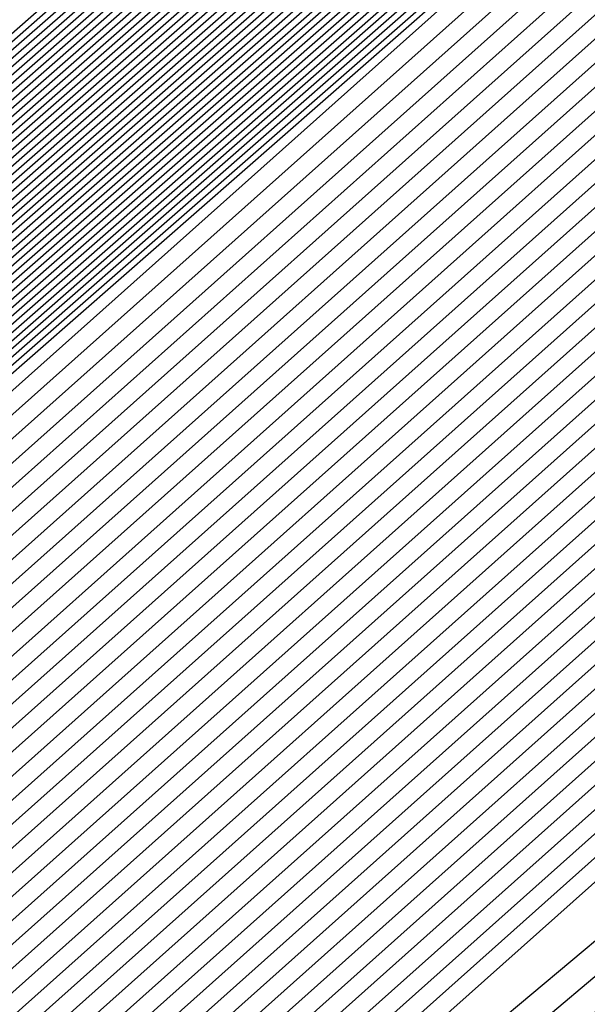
# Model space of a CAD drawing. Extents: x 3249832 to 3255657, y 13789405 to 13793316.
# Tile 882 of 1056: x 3253210.6599 to 3253210.727, y 13791259.3617 to 13791259.4782. Entities that reach past the tile are written whole.
import ezdxf

# ---------------------------------------------------------------- set-up
doc = ezdxf.new("R2010")
doc.units = 0
doc.header["$LTSCALE"] = 100
doc.header["$MEASUREMENT"] = 0
for name, color, linetype in [('GRATIO_03231_CON', 1, 'CONTINUOUS'), ('GRATIO_0323_ICON', 1, 'CONTINUOUS'), ('TARGETS_EAST', 7, 'CONTINUOUS')]:
    doc.layers.add(name, color=color, linetype=linetype)

# ---------------------------------------------------------------- blocks, each defined once
blk = doc.blocks.new('Gratio_032316_contours')
at = {"layer": 'GRATIO_03231_CON', "color": 5, "linetype": 'Continuous', "flags": 128}
for points in [[(3253199.38073, 13791249.48048), (3253205.88941, 13791255.29397), (3253220.32345, 13791267.95202), (3253234.77815, 13791280.58677), (3253243.10385, 13791287.85828), (3253246.17105, 13791290.53834), (3253246.60529, 13791290.92666), (3253246.84001, 13791291.15513), (3253248.54023, 13791292.68439), (3253253.17886, 13791296.80728), (3253261.49527, 13791304.16587), (3253271.29462, 13791312.79914), (3253279.64854, 13791320.09529), (3253284.52574, 13791324.24568), (3253287.48322, 13791326.65429), (3253290.97507, 13791329.52822), (3253296.71525, 13791334.41022)], [(3253199.51424, 13791249.59688), (3253206.00457, 13791255.39398), (3253220.39793, 13791268.01634), (3253234.81188, 13791280.61546), (3253243.11414, 13791287.86646), (3253246.17278, 13791290.53887), (3253246.606, 13791290.92586), (3253246.83331, 13791291.14702), (3253248.47943, 13791292.6276), (3253252.97044, 13791296.61927), (3253261.02215, 13791303.74366), (3253270.50962, 13791312.10216), (3253278.59767, 13791319.16609), (3253283.33095, 13791323.1942), (3253286.27349, 13791325.59476), (3253289.86914, 13791328.56348), (3253295.81132, 13791333.62334)], [(3253199.78125, 13791249.82967), (3253206.23489, 13791255.594), (3253220.54687, 13791268.14499), (3253234.87935, 13791280.67286), (3253243.13472, 13791287.8828), (3253246.17625, 13791290.53992), (3253246.60743, 13791290.92427), (3253246.8199, 13791291.13081), (3253248.35784, 13791292.51402), (3253252.55358, 13791296.24325), (3253260.07593, 13791302.89924), (3253268.93963, 13791310.70819), (3253276.49591, 13791317.3077), (3253280.94137, 13791321.09123), (3253283.85403, 13791323.47572), (3253287.65728, 13791326.63402), (3253294.00347, 13791332.04958)], [(3253199.91476, 13791249.94607), (3253206.35005, 13791255.69401), (3253220.62135, 13791268.20931), (3253234.91309, 13791280.70156), (3253243.14501, 13791287.89098), (3253246.17798, 13791290.54045), (3253246.60814, 13791290.92348), (3253246.81319, 13791291.12271), (3253248.29704, 13791292.45723), (3253252.34515, 13791296.05524), (3253259.60281, 13791302.47703), (3253268.15463, 13791310.01121), (3253275.44504, 13791316.37851), (3253279.74658, 13791320.03974), (3253282.6443, 13791322.4162), (3253286.55135, 13791325.66929), (3253293.09954, 13791331.2627), (3253300.79521, 13791337.86923)], [(3253200.04827, 13791250.06247), (3253206.46521, 13791255.79401), (3253220.69582, 13791268.27363), (3253234.94682, 13791280.73025), (3253243.15531, 13791287.89915), (3253246.17972, 13791290.54097), (3253246.60886, 13791290.92268), (3253246.80649, 13791291.1146), (3253248.23624, 13791292.40044), (3253252.13672, 13791295.86723), (3253259.1297, 13791302.05482), (3253267.36963, 13791309.31423), (3253274.39416, 13791315.44932), (3253278.55179, 13791318.98826), (3253281.43456, 13791321.35667), (3253285.44542, 13791324.70455), (3253292.19561, 13791330.47582), (3253300.12972, 13791337.29016)], [(3253200.18178, 13791250.17887), (3253206.58037, 13791255.89402), (3253220.77029, 13791268.33795), (3253234.98056, 13791280.75895), (3253243.1656, 13791287.90733), (3253246.18145, 13791290.5415), (3253246.60957, 13791290.92188), (3253246.79978, 13791291.1065), (3253248.17544, 13791292.34365), (3253251.92829, 13791295.67922), (3253258.65658, 13791301.63261), (3253266.58464, 13791308.61725), (3253273.34328, 13791314.52012), (3253277.357, 13791317.93677), (3253280.22483, 13791320.29715), (3253284.33949, 13791323.73982), (3253291.29169, 13791329.68894), (3253299.46423, 13791336.71108)], [(3253200.44879, 13791250.41166), (3253206.81069, 13791256.09404), (3253220.91924, 13791268.4666), (3253235.04803, 13791280.81634), (3253243.18618, 13791287.92368), (3253246.18492, 13791290.54255), (3253246.611, 13791290.92029), (3253246.78637, 13791291.09029), (3253248.05384, 13791292.23007), (3253251.51143, 13791295.3032), (3253257.71035, 13791300.78818), (3253265.01464, 13791307.22329), (3253271.24153, 13791312.66173), (3253274.96742, 13791315.8338), (3253277.80537, 13791318.17811), (3253282.12763, 13791321.81036), (3253289.48383, 13791328.11518), (3253298.13324, 13791335.55292)], [(3253200.5823, 13791250.52806), (3253206.92586, 13791256.19405), (3253220.99372, 13791268.53092), (3253235.08176, 13791280.84504), (3253243.19647, 13791287.93185), (3253246.18666, 13791290.54307), (3253246.61171, 13791290.9195), (3253246.77966, 13791291.08219), (3253247.99304, 13791292.17328), (3253251.303, 13791295.11519), (3253257.23724, 13791300.36597), (3253264.22964, 13791306.52631), (3253270.19065, 13791311.73254), (3253273.77263, 13791314.78231), (3253276.59564, 13791317.11859), (3253281.0217, 13791320.84562), (3253288.57991, 13791327.3283), (3253297.46775, 13791334.97385)], [(3253200.71581, 13791250.64445), (3253207.04102, 13791256.29406), (3253221.06819, 13791268.59524), (3253235.1155, 13791280.87374), (3253243.20676, 13791287.94002), (3253246.18839, 13791290.5436), (3253246.61242, 13791290.9187), (3253246.77296, 13791291.07408), (3253247.93224, 13791292.11649), (3253251.09457, 13791294.92718), (3253256.76412, 13791299.94376), (3253263.44465, 13791305.82933), (3253269.13978, 13791310.80334), (3253272.57784, 13791313.73083), (3253275.38591, 13791316.05906), (3253279.91577, 13791319.88089), (3253287.67598, 13791326.54142), (3253296.80226, 13791334.39477)], [(3253200.84932, 13791250.76085), (3253207.15618, 13791256.39406), (3253221.14266, 13791268.65956), (3253235.14923, 13791280.90243), (3253243.21706, 13791287.9482), (3253246.19012, 13791290.54412), (3253246.61314, 13791290.9179), (3253246.76625, 13791291.06598), (3253247.87144, 13791292.0597), (3253250.88614, 13791294.73917), (3253256.29101, 13791299.52155), (3253262.65965, 13791305.13235), (3253268.0889, 13791309.87415), (3253271.38305, 13791312.67934), (3253274.17618, 13791314.99954), (3253278.80984, 13791318.91616), (3253286.77206, 13791325.75454), (3253296.13677, 13791333.81569)], [(3253201.11633, 13791250.99365), (3253207.3865, 13791256.59408), (3253221.29161, 13791268.78821), (3253235.2167, 13791280.95983), (3253243.23764, 13791287.96455), (3253246.19359, 13791290.54517), (3253246.61456, 13791290.91631), (3253246.75284, 13791291.04977), (3253247.74984, 13791291.94612), (3253250.46928, 13791294.36315), (3253255.34478, 13791298.67713), (3253261.08965, 13791303.73839), (3253265.98715, 13791308.01576), (3253268.99347, 13791310.57637), (3253271.75672, 13791312.8805), (3253276.59798, 13791316.9867), (3253284.9642, 13791324.18078), (3253294.80578, 13791332.65754)], [(3253201.24984, 13791251.11004), (3253207.50166, 13791256.69409), (3253221.36608, 13791268.85253), (3253235.25044, 13791280.98852), (3253243.24793, 13791287.97272), (3253246.19533, 13791290.5457), (3253246.61528, 13791290.91552), (3253246.74613, 13791291.04167), (3253247.68904, 13791291.88933), (3253250.26085, 13791294.17514), (3253254.87166, 13791298.25492), (3253260.30466, 13791303.04141), (3253264.93627, 13791307.08657), (3253267.79868, 13791309.52489), (3253270.54699, 13791311.82097), (3253275.49205, 13791316.02196), (3253284.06028, 13791323.3939), (3253294.14029, 13791332.07846)], [(3253201.38335, 13791251.22644), (3253207.61682, 13791256.7941), (3253221.44056, 13791268.91685), (3253235.28417, 13791281.01722), (3253243.25822, 13791287.9809), (3253246.19706, 13791290.54622), (3253246.61599, 13791290.91472), (3253246.73943, 13791291.03356), (3253247.62824, 13791291.83254), (3253250.05242, 13791293.98713), (3253254.39855, 13791297.83271), (3253259.51966, 13791302.34443), (3253263.88539, 13791306.15737), (3253266.60389, 13791308.4734), (3253269.33726, 13791310.76145), (3253274.38613, 13791315.05723), (3253283.15635, 13791322.60702), (3253293.4748, 13791331.49938)], [(3253201.51686, 13791251.34284), (3253207.73198, 13791256.8941), (3253221.51503, 13791268.98117), (3253235.31791, 13791281.04592), (3253243.26852, 13791287.98907), (3253246.1988, 13791290.54675), (3253246.6167, 13791290.91393), (3253246.73272, 13791291.02546), (3253247.56744, 13791291.77576), (3253249.84399, 13791293.79912), (3253253.92543, 13791297.41049), (3253258.73466, 13791301.64744), (3253262.83452, 13791305.22818), (3253265.4091, 13791307.42192), (3253268.12753, 13791309.70193), (3253273.2802, 13791314.0925), (3253282.25242, 13791321.82014), (3253292.80931, 13791330.9203), (3253301.81088, 13791338.63068)], [(3253201.78387, 13791251.57563), (3253207.9623, 13791257.09412), (3253221.66398, 13791269.10982), (3253235.38538, 13791281.10331), (3253243.2891, 13791288.00542), (3253246.20227, 13791290.5478), (3253246.61813, 13791290.91233), (3253246.71931, 13791291.00925), (3253247.44584, 13791291.66218), (3253249.42713, 13791293.4231), (3253252.9792, 13791296.56607), (3253257.16467, 13791300.25348), (3253260.73276, 13791303.36979), (3253263.01952, 13791305.31895), (3253265.70807, 13791307.58288), (3253271.06834, 13791312.16303), (3253280.44457, 13791320.24638), (3253291.47832, 13791329.76215), (3253300.88547, 13791337.82513)], [(3253201.91738, 13791251.69203), (3253208.07746, 13791257.19413), (3253221.73845, 13791269.17414), (3253235.41911, 13791281.13201), (3253243.29939, 13791288.01359), (3253246.204, 13791290.54832), (3253246.61884, 13791290.91154), (3253246.71261, 13791291.00114), (3253247.38504, 13791291.60539), (3253249.2187, 13791293.23509), (3253252.50609, 13791296.14386), (3253256.37967, 13791299.5565), (3253259.68189, 13791302.44059), (3253261.82473, 13791304.26746), (3253264.49834, 13791306.52336), (3253269.96241, 13791311.1983), (3253279.54064, 13791319.4595), (3253290.81283, 13791329.18307), (3253300.42277, 13791337.42236)], [(3253202.05089, 13791251.80842), (3253208.19262, 13791257.29414), (3253221.81293, 13791269.23846), (3253235.45285, 13791281.16071), (3253243.30968, 13791288.02177), (3253246.20573, 13791290.54885), (3253246.61956, 13791290.91074), (3253246.7059, 13791290.99304), (3253247.32424, 13791291.5486), (3253249.01027, 13791293.04708), (3253252.03297, 13791295.72165), (3253255.59467, 13791298.85952), (3253258.63101, 13791301.5114), (3253260.62994, 13791303.21597), (3253263.28861, 13791305.46384), (3253268.85648, 13791310.23357), (3253278.63672, 13791318.67262), (3253290.14734, 13791328.60399), (3253299.96006, 13791337.01958)], [(3253222.18973, 13791268.9562), (3253208.47101, 13791257.20698), (3253202.18439, 13791251.92482), (3253202.18439, 13791251.92482), (3253208.30778, 13791257.39414), (3253221.8874, 13791269.30278)], [(3253222.33685, 13791269.08692), (3253208.70035, 13791257.40813), (3253202.45141, 13791252.15761), (3253202.45141, 13791252.15761), (3253208.5381, 13791257.59416), (3253222.03635, 13791269.43142)], [(3253222.41042, 13791269.15229), (3253208.81502, 13791257.50869), (3253202.58492, 13791252.27401), (3253202.58492, 13791252.27401), (3253208.65326, 13791257.69417), (3253222.11082, 13791269.49575)], [(3253222.48398, 13791269.21765), (3253208.92969, 13791257.60926), (3253202.71843, 13791252.39041), (3253202.71843, 13791252.39041), (3253208.76842, 13791257.79418), (3253222.18529, 13791269.56007)], [(3253222.55754, 13791269.28301), (3253209.04436, 13791257.70983), (3253202.85194, 13791252.50681), (3253202.85193, 13791252.50681), (3253208.88358, 13791257.89419), (3253222.25977, 13791269.62439)], [(3253222.70467, 13791269.41374), (3253209.2737, 13791257.91097), (3253203.11895, 13791252.7396), (3253203.11895, 13791252.7396), (3253209.1139, 13791258.0942), (3253222.40871, 13791269.75304)], [(3253222.77823, 13791269.4791), (3253209.38837, 13791258.01154), (3253203.25246, 13791252.856), (3253203.25246, 13791252.856), (3253209.22906, 13791258.19421), (3253222.48319, 13791269.81736)], [(3253222.8518, 13791269.54447), (3253209.50304, 13791258.11211), (3253203.38597, 13791252.97239), (3253203.38597, 13791252.97239), (3253209.34422, 13791258.29422), (3253222.55766, 13791269.88168)], [(3253222.92536, 13791269.60983), (3253209.61771, 13791258.21268), (3253203.51947, 13791253.08879), (3253203.51947, 13791253.08879), (3253209.45938, 13791258.39423), (3253222.63214, 13791269.946)], [(3253294.55593, 13791331.78482), (3253282.65133, 13791321.30274), (3253268.6032, 13791309.01445), (3253256.6338, 13791298.60027), (3253249.91373, 13791292.81609), (3253247.40711, 13791290.71997), (3253247.02638, 13791290.44557), (3253246.62867, 13791290.09727), (3253243.8498, 13791287.66252), (3253236.27025, 13791281.09954), (3253223.07249, 13791269.74056), (3253209.84706, 13791258.41382), (3253203.78649, 13791253.32159), (3253203.78649, 13791253.32159), (3253209.68971, 13791258.59423), (3253222.78114, 13791270.07458), (3253235.89161, 13791281.53353), (3253243.79641, 13791288.43297), (3253249.04881, 13791292.99861), (3253256.14655, 13791299.14707), (3253268.13516, 13791309.52901), (3253282.25127, 13791321.73092), (3253294.2793, 13791332.07331)], [(3253294.30341, 13791331.56698), (3253282.46184, 13791321.1404), (3253268.48808, 13791308.91717), (3253256.58203, 13791298.55815), (3253249.89752, 13791292.80461), (3253247.40414, 13791290.71961), (3253247.02543, 13791290.44664), (3253246.629, 13791290.09938), (3253243.85878, 13791287.67218), (3253236.30279, 13791281.1296), (3253223.14605, 13791269.80592), (3253209.96173, 13791258.51439), (3253203.92, 13791253.43798), (3253203.92, 13791253.43798), (3253209.80487, 13791258.69424), (3253222.85565, 13791270.13885), (3253235.92547, 13791281.56208), (3253243.80512, 13791288.43921), (3253249.03601, 13791292.98573), (3253256.09723, 13791299.1022), (3253268.02248, 13791309.42905), (3253282.06389, 13791321.56632), (3253294.02824, 13791331.85395)], [(3253294.05089, 13791331.34915), (3253282.27235, 13791320.97806), (3253268.37296, 13791308.8199), (3253256.53026, 13791298.51602), (3253249.8813, 13791292.79314), (3253247.40117, 13791290.71925), (3253247.02448, 13791290.44772), (3253246.62933, 13791290.10149), (3253243.86776, 13791287.68184), (3253236.33533, 13791281.15966), (3253223.21961, 13791269.87129), (3253210.0764, 13791258.61496), (3253204.05351, 13791253.55438), (3253204.05351, 13791253.55438), (3253209.92004, 13791258.79424), (3253222.93017, 13791270.20313), (3253235.95934, 13791281.59062), (3253243.81382, 13791288.44544), (3253249.02321, 13791292.97286), (3253256.04791, 13791299.05733), (3253267.90979, 13791309.32909), (3253281.87651, 13791321.40172), (3253293.77719, 13791331.63458)], [(3253293.79837, 13791331.13131), (3253282.08285, 13791320.81572), (3253268.25784, 13791308.72262), (3253256.47849, 13791298.4739), (3253249.86508, 13791292.78166), (3253247.39821, 13791290.71889), (3253247.02354, 13791290.4488), (3253246.62966, 13791290.1036), (3253243.87675, 13791287.6915), (3253236.36787, 13791281.18972), (3253223.29318, 13791269.93665), (3253210.19107, 13791258.71553), (3253204.18702, 13791253.67078), (3253204.18701, 13791253.67078), (3253210.0352, 13791258.89424), (3253223.00468, 13791270.26741), (3253235.9932, 13791281.61917), (3253243.82253, 13791288.45167), (3253249.01041, 13791292.95999), (3253255.9986, 13791299.01245), (3253267.79711, 13791309.22914), (3253281.68913, 13791321.23712), (3253293.52613, 13791331.41522)], [(3253281.70387, 13791320.49104), (3253268.02759, 13791308.52807), (3253256.37495, 13791298.38965), (3253249.83265, 13791292.75871), (3253247.39227, 13791290.71816), (3253247.02165, 13791290.45095), (3253246.63032, 13791290.10782), (3253243.89471, 13791287.71083), (3253236.43295, 13791281.24983), (3253223.4403, 13791270.06738), (3253210.42041, 13791258.91666), (3253204.45403, 13791253.90357), (3253204.45403, 13791253.90357), (3253210.2655, 13791259.09429), (3253223.15342, 13791270.39627), (3253236.05998, 13791281.67732), (3253243.49467, 13791288.16911), (3253246.23629, 13791290.55891), (3253246.63094, 13791290.89792), (3253246.97688, 13791291.19282), (3253249.38096, 13791293.27243), (3253255.90221, 13791298.92109), (3253267.57241, 13791309.02875), (3253281.31446, 13791320.90786)], [(3253281.51437, 13791320.3287), (3253267.91246, 13791308.4308), (3253256.32319, 13791298.34753), (3253249.81643, 13791292.74723), (3253247.38931, 13791290.7178), (3253247.0207, 13791290.45203), (3253246.63065, 13791290.10993), (3253243.90369, 13791287.72049), (3253236.4655, 13791281.27989), (3253223.51387, 13791270.13274), (3253210.53508, 13791259.01723), (3253204.58754, 13791254.01997), (3253204.58754, 13791254.01997), (3253210.38066, 13791259.1943), (3253223.22789, 13791270.4606), (3253236.0937, 13791281.70603), (3253243.50493, 13791288.17732), (3253246.23793, 13791290.55953), (3253246.63143, 13791290.89735), (3253246.97568, 13791291.19044), (3253249.36691, 13791293.25849), (3253255.85289, 13791298.87622), (3253267.45972, 13791308.92879), (3253281.12708, 13791320.74326)], [(3253281.32488, 13791320.16636), (3253267.79734, 13791308.33352), (3253256.27142, 13791298.30541), (3253249.80022, 13791292.73576), (3253247.38634, 13791290.71744), (3253247.01976, 13791290.4531), (3253246.63098, 13791290.11204), (3253243.91267, 13791287.73015), (3253236.49804, 13791281.30995), (3253223.58743, 13791270.1981), (3253210.64975, 13791259.1178), (3253204.72105, 13791254.13636), (3253204.72105, 13791254.13637), (3253210.49582, 13791259.2943), (3253223.30236, 13791270.52492), (3253236.12742, 13791281.73474), (3253243.51518, 13791288.18552), (3253246.23956, 13791290.56015), (3253246.63193, 13791290.89678), (3253246.97448, 13791291.18805), (3253249.35287, 13791293.24455), (3253255.80356, 13791298.83135), (3253267.34704, 13791308.82884), (3253280.9397, 13791320.57865)], [(3253281.13539, 13791320.00402), (3253267.68222, 13791308.23625), (3253256.21965, 13791298.26328), (3253249.784, 13791292.72428), (3253247.38337, 13791290.71708), (3253247.01881, 13791290.45418), (3253246.63131, 13791290.11416), (3253243.92165, 13791287.73981), (3253236.53058, 13791281.34001), (3253223.66099, 13791270.26347), (3253210.76442, 13791259.21837), (3253204.85455, 13791254.25276), (3253204.85455, 13791254.25276), (3253210.61098, 13791259.39431), (3253223.37683, 13791270.58925), (3253236.16114, 13791281.76345), (3253243.52543, 13791288.19373), (3253246.2412, 13791290.56077), (3253246.63242, 13791290.89621), (3253246.97329, 13791291.18567), (3253249.33882, 13791293.23061), (3253255.75424, 13791298.78648), (3253267.23435, 13791308.72888), (3253280.75231, 13791320.41405)], [(3253267.45197, 13791308.0417), (3253256.11611, 13791298.17904), (3253249.75157, 13791292.70133), (3253247.37744, 13791290.71635), (3253247.01692, 13791290.45633), (3253246.63197, 13791290.11838), (3253243.93961, 13791287.75913), (3253236.59567, 13791281.40012), (3253223.80812, 13791270.3942), (3253210.99376, 13791259.41951), (3253205.12157, 13791254.48556), (3253205.12157, 13791254.48556), (3253210.84129, 13791259.59433), (3253223.52577, 13791270.7179), (3253236.22858, 13791281.82086), (3253243.54593, 13791288.21014), (3253246.24446, 13791290.562), (3253246.6334, 13791290.89508), (3253246.97089, 13791291.1809), (3253249.31072, 13791293.20273), (3253255.65559, 13791298.69674), (3253267.00898, 13791308.52897)], [(3253267.33685, 13791307.94442), (3253256.06434, 13791298.13691), (3253249.73535, 13791292.68985), (3253247.37447, 13791290.71599), (3253247.01598, 13791290.45741), (3253246.6323, 13791290.12049), (3253243.9486, 13791287.76879), (3253236.62821, 13791281.43018), (3253223.88168, 13791270.45956), (3253211.10843, 13791259.52008), (3253205.25508, 13791254.60195), (3253205.25508, 13791254.60195), (3253210.95645, 13791259.69434), (3253223.60023, 13791270.78223), (3253236.2623, 13791281.84957), (3253243.55619, 13791288.21834), (3253246.2461, 13791290.56262), (3253246.63389, 13791290.89451), (3253246.96969, 13791291.17852), (3253249.29667, 13791293.18879), (3253255.60626, 13791298.65187), (3253266.8963, 13791308.42902)], [(3253267.22172, 13791307.84715), (3253256.01257, 13791298.09479), (3253249.71913, 13791292.67838), (3253247.37151, 13791290.71563), (3253247.01503, 13791290.45848), (3253246.63263, 13791290.1226), (3253243.95758, 13791287.77846), (3253236.66075, 13791281.46024), (3253223.95525, 13791270.52492), (3253211.2231, 13791259.62065), (3253205.38858, 13791254.71835), (3253205.38859, 13791254.71835), (3253211.07161, 13791259.79435), (3253223.6747, 13791270.84655), (3253236.29602, 13791281.87828), (3253243.56644, 13791288.22655), (3253246.24773, 13791290.56324), (3253246.63439, 13791290.89394), (3253246.9685, 13791291.17613), (3253249.28262, 13791293.17485), (3253255.55694, 13791298.607), (3253266.78361, 13791308.32906)], [(3253267.1066, 13791307.74987), (3253255.96081, 13791298.05266), (3253249.70292, 13791292.6669), (3253247.36854, 13791290.71526), (3253247.01409, 13791290.45956), (3253246.63296, 13791290.12471), (3253243.96656, 13791287.78812), (3253236.69329, 13791281.49029), (3253224.02881, 13791270.59029), (3253211.33777, 13791259.72122), (3253205.52209, 13791254.83475), (3253205.52209, 13791254.83475), (3253211.18677, 13791259.89435), (3253223.74917, 13791270.91088), (3253236.32974, 13791281.90699), (3253243.57669, 13791288.23475), (3253246.24937, 13791290.56386), (3253246.63488, 13791290.89337), (3253246.9673, 13791291.17375), (3253249.26858, 13791293.16091), (3253255.50762, 13791298.56213), (3253266.67093, 13791308.22911)], [(3253266.87636, 13791307.55532), (3253255.85727, 13791297.96842), (3253249.67048, 13791292.64395), (3253247.36261, 13791290.71454), (3253247.01219, 13791290.46171), (3253246.63362, 13791290.12893), (3253243.98452, 13791287.80744), (3253236.75838, 13791281.55041), (3253224.17594, 13791270.72101), (3253211.56711, 13791259.92236), (3253205.78911, 13791255.06754), (3253205.78911, 13791255.06754), (3253211.41709, 13791260.09437), (3253223.89811, 13791271.03953), (3253236.39717, 13791281.9644), (3253243.59719, 13791288.25117), (3253246.25263, 13791290.56509), (3253246.63586, 13791290.89224), (3253246.96491, 13791291.16898), (3253249.24048, 13791293.13303), (3253255.40897, 13791298.4724), (3253266.44556, 13791308.0292)], [(3253266.76123, 13791307.45805), (3253255.8055, 13791297.92629), (3253249.65427, 13791292.63247), (3253247.35964, 13791290.71418), (3253247.01125, 13791290.46279), (3253246.63395, 13791290.13104), (3253243.9935, 13791287.8171), (3253236.79092, 13791281.58047), (3253224.2495, 13791270.78638), (3253211.68179, 13791260.02293), (3253205.92262, 13791255.18394), (3253205.92262, 13791255.18394), (3253211.53225, 13791260.19438), (3253223.97258, 13791271.10386), (3253236.43089, 13791281.99311), (3253243.60744, 13791288.25937), (3253246.25427, 13791290.56571), (3253246.63635, 13791290.89167), (3253246.96371, 13791291.1666), (3253249.22643, 13791293.11909), (3253255.35964, 13791298.42753), (3253266.33287, 13791307.92924)], [(3253266.64611, 13791307.36077), (3253255.75373, 13791297.88417), (3253249.63805, 13791292.621), (3253247.35667, 13791290.71382), (3253247.0103, 13791290.46387), (3253246.63428, 13791290.13316), (3253244.00248, 13791287.82676), (3253236.82346, 13791281.61053), (3253224.32306, 13791270.85174), (3253211.79646, 13791260.1235), (3253206.05613, 13791255.30034), (3253206.05613, 13791255.30033), (3253211.64741, 13791260.29439), (3253224.04705, 13791271.16818), (3253236.46461, 13791282.02182), (3253243.6177, 13791288.26758), (3253246.2559, 13791290.56633), (3253246.63684, 13791290.8911), (3253246.96251, 13791291.16422), (3253249.21238, 13791293.10515), (3253255.31032, 13791298.38266), (3253266.22019, 13791307.82929)], [(3253266.53099, 13791307.2635), (3253255.70196, 13791297.84205), (3253249.62183, 13791292.60952), (3253247.35371, 13791290.71345), (3253247.00936, 13791290.46494), (3253246.63461, 13791290.13527), (3253244.01147, 13791287.83642), (3253236.856, 13791281.64058), (3253224.39663, 13791270.9171), (3253211.91113, 13791260.22407), (3253206.18963, 13791255.41673), (3253206.18963, 13791255.41673), (3253211.76257, 13791260.3944), (3253224.12152, 13791271.23251), (3253236.49833, 13791282.05053), (3253243.62795, 13791288.27578), (3253246.25754, 13791290.56695), (3253246.63734, 13791290.89054), (3253246.96131, 13791291.16183), (3253249.19833, 13791293.09121), (3253255.26099, 13791298.33779), (3253266.1075, 13791307.72933)], [(3253266.30074, 13791307.06895), (3253255.59843, 13791297.7578), (3253249.5894, 13791292.58657), (3253247.34778, 13791290.71273), (3253247.00747, 13791290.4671), (3253246.63526, 13791290.13949), (3253244.02943, 13791287.85574), (3253236.92109, 13791281.7007), (3253224.54375, 13791271.04783), (3253212.14047, 13791260.42521), (3253206.45665, 13791255.64953), (3253206.45665, 13791255.64953), (3253211.99289, 13791260.59441), (3253224.27046, 13791271.36115), (3253236.56577, 13791282.10794), (3253243.64845, 13791288.29219), (3253246.2608, 13791290.56818), (3253246.63832, 13791290.8894), (3253246.95892, 13791291.15707), (3253249.17024, 13791293.06333), (3253255.16235, 13791298.24805), (3253265.88213, 13791307.52942)], [(3253266.18562, 13791306.97167), (3253255.54666, 13791297.71567), (3253249.57318, 13791292.57509), (3253247.34481, 13791290.71237), (3253247.00652, 13791290.46817), (3253246.63559, 13791290.1416), (3253244.03841, 13791287.86541), (3253236.95363, 13791281.73076), (3253224.61732, 13791271.1132), (3253212.25514, 13791260.52577), (3253206.59016, 13791255.76592), (3253206.59016, 13791255.76592), (3253212.10805, 13791260.69442), (3253224.34492, 13791271.42548), (3253236.59949, 13791282.13665), (3253243.6587, 13791288.3004), (3253246.26244, 13791290.5688), (3253246.63881, 13791290.88883), (3253246.95772, 13791291.15468), (3253249.15619, 13791293.04939), (3253255.11302, 13791298.20318), (3253265.76944, 13791307.42947)], [(3253266.07049, 13791306.8744), (3253255.49489, 13791297.67355), (3253249.55697, 13791292.56362), (3253247.34184, 13791290.712), (3253247.00558, 13791290.46925), (3253246.63592, 13791290.14371), (3253244.04739, 13791287.87507), (3253236.98617, 13791281.76081), (3253224.69088, 13791271.17856), (3253212.36981, 13791260.62634), (3253206.72366, 13791255.88232), (3253206.72367, 13791255.88232), (3253212.22321, 13791260.79443), (3253224.41939, 13791271.4898), (3253236.63321, 13791282.16536), (3253243.66895, 13791288.30861), (3253246.26407, 13791290.56942), (3253246.6393, 13791290.88827), (3253246.95652, 13791291.1523), (3253249.14214, 13791293.03545), (3253255.0637, 13791298.15831), (3253265.65676, 13791307.32951)], [(3253265.95537, 13791306.77712), (3253255.44312, 13791297.63143), (3253249.54075, 13791292.55214), (3253247.33888, 13791290.71164), (3253247.00463, 13791290.47032), (3253246.63625, 13791290.14582), (3253244.05637, 13791287.88473), (3253237.01871, 13791281.79087), (3253224.76444, 13791271.24392), (3253212.48448, 13791260.72691), (3253206.85717, 13791255.99872), (3253206.85717, 13791255.99872), (3253212.33837, 13791260.89444), (3253224.49386, 13791271.55413), (3253236.66693, 13791282.19407), (3253243.67921, 13791288.31681), (3253246.26571, 13791290.57004), (3253246.6398, 13791290.8877), (3253246.95533, 13791291.14992), (3253249.12809, 13791293.02151), (3253255.01437, 13791298.11344), (3253265.54407, 13791307.22956)], [(3253265.72512, 13791306.58257), (3253255.33958, 13791297.54718), (3253249.50832, 13791292.52919), (3253247.33294, 13791290.71092), (3253247.00274, 13791290.47248), (3253246.63691, 13791290.15005), (3253244.07433, 13791287.90405), (3253237.0838, 13791281.85099), (3253224.91157, 13791271.37465), (3253212.71382, 13791260.92805), (3253207.12419, 13791256.23151), (3253207.12419, 13791256.23151), (3253212.56869, 13791261.09446), (3253224.6428, 13791271.68278), (3253236.73437, 13791282.25148), (3253243.69971, 13791288.33322), (3253246.26897, 13791290.57127), (3253246.64078, 13791290.88656), (3253246.95293, 13791291.14515), (3253249.1, 13791292.99362), (3253254.91572, 13791298.02371), (3253265.3187, 13791307.02965)], [(3253265.61, 13791306.4853), (3253255.28781, 13791297.50506), (3253249.4921, 13791292.51771), (3253247.32998, 13791290.71056), (3253247.0018, 13791290.47355), (3253246.63724, 13791290.15216), (3253244.08331, 13791287.91371), (3253237.11634, 13791281.88104), (3253224.98513, 13791271.44001), (3253212.82849, 13791261.02862), (3253207.2577, 13791256.34791), (3253207.2577, 13791256.34791), (3253212.68385, 13791261.19447), (3253224.71727, 13791271.7471), (3253236.76809, 13791282.28019), (3253243.70996, 13791288.34143), (3253246.27061, 13791290.57189), (3253246.64127, 13791290.88599), (3253246.95174, 13791291.14277), (3253249.08595, 13791292.97968), (3253254.8664, 13791297.97884), (3253265.20602, 13791306.92969)], [(3253265.49488, 13791306.38803), (3253255.23605, 13791297.46293), (3253249.47588, 13791292.50624), (3253247.32701, 13791290.71019), (3253247.00085, 13791290.47463), (3253246.63757, 13791290.15427), (3253244.0923, 13791287.92337), (3253237.14888, 13791281.9111), (3253225.0587, 13791271.50538), (3253212.94316, 13791261.12919), (3253207.39121, 13791256.46431), (3253207.39121, 13791256.46431), (3253212.79901, 13791261.29448), (3253224.79174, 13791271.81143), (3253236.80181, 13791282.3089), (3253243.72021, 13791288.34963), (3253246.27224, 13791290.57251), (3253246.64176, 13791290.88543), (3253246.95054, 13791291.14038), (3253249.0719, 13791292.96574), (3253254.81708, 13791297.93397), (3253265.09333, 13791306.82974)], [(3253265.37976, 13791306.29075), (3253255.18428, 13791297.42081), (3253249.45967, 13791292.49476), (3253247.32404, 13791290.70983), (3253246.9999, 13791290.47571), (3253246.6379, 13791290.15638), (3253244.10128, 13791287.93303), (3253237.18142, 13791281.94116), (3253225.13226, 13791271.57074), (3253213.05783, 13791261.22976), (3253207.52471, 13791256.5807), (3253207.52471, 13791256.5807), (3253212.91417, 13791261.39448), (3253224.86621, 13791271.87575), (3253236.83553, 13791282.33761), (3253243.73047, 13791288.35784), (3253246.27388, 13791290.57313), (3253246.64226, 13791290.88486), (3253246.94934, 13791291.138), (3253249.05785, 13791292.9518), (3253254.76775, 13791297.8891), (3253264.98065, 13791306.72978)], [(3253265.14951, 13791306.0962), (3253255.08074, 13791297.33656), (3253249.42723, 13791292.47181), (3253247.31811, 13791290.70911), (3253246.99801, 13791290.47786), (3253246.63856, 13791290.1606), (3253244.11924, 13791287.95236), (3253237.24651, 13791282.00127), (3253225.27938, 13791271.70147), (3253213.28717, 13791261.4309), (3253207.79173, 13791256.8135), (3253207.79173, 13791256.8135), (3253213.14449, 13791261.5945), (3253225.01515, 13791272.0044), (3253236.90297, 13791282.39502), (3253243.75097, 13791288.37425), (3253246.27714, 13791290.57436), (3253246.64324, 13791290.88372), (3253246.94695, 13791291.13323), (3253249.02975, 13791292.92392), (3253254.6691, 13791297.79936), (3253264.75528, 13791306.52987)], [(3253265.03439, 13791305.99892), (3253255.02897, 13791297.29444), (3253249.41102, 13791292.46033), (3253247.31514, 13791290.70874), (3253246.99707, 13791290.47894), (3253246.63889, 13791290.16271), (3253244.12822, 13791287.96202), (3253237.27905, 13791282.03133), (3253225.35295, 13791271.76683), (3253213.40184, 13791261.53147), (3253207.92524, 13791256.92989), (3253207.92524, 13791256.92989), (3253213.25965, 13791261.69451), (3253225.08961, 13791272.06873), (3253236.93669, 13791282.42373), (3253243.76122, 13791288.38246), (3253246.27878, 13791290.57498), (3253246.64373, 13791290.88316), (3253246.94575, 13791291.13085), (3253249.01571, 13791292.90998), (3253254.61978, 13791297.75449), (3253264.64259, 13791306.42992)], [(3253264.91926, 13791305.90165), (3253254.9772, 13791297.25231), (3253249.3948, 13791292.44886), (3253247.31218, 13791290.70838), (3253246.99612, 13791290.48001), (3253246.63922, 13791290.16482), (3253244.1372, 13791287.97168), (3253237.31159, 13791282.06139), (3253225.42651, 13791271.83219), (3253213.51651, 13791261.63204), (3253208.05874, 13791257.04629), (3253208.05875, 13791257.04629), (3253213.37481, 13791261.79452), (3253225.16408, 13791272.13306), (3253236.97041, 13791282.45244), (3253243.77147, 13791288.39066), (3253246.28041, 13791290.5756), (3253246.64422, 13791290.88259), (3253246.94455, 13791291.12847), (3253249.00166, 13791292.89604), (3253254.57046, 13791297.70962), (3253264.52991, 13791306.32996)], [(3253264.80414, 13791305.80438), (3253254.92543, 13791297.21019), (3253249.37858, 13791292.43738), (3253247.30921, 13791290.70802), (3253246.99518, 13791290.48109), (3253246.63955, 13791290.16693), (3253244.14618, 13791287.98134), (3253237.34413, 13791282.09145), (3253225.50007, 13791271.89756), (3253213.63118, 13791261.73261), (3253208.19225, 13791257.16269), (3253208.19225, 13791257.16269), (3253213.48997, 13791261.89453), (3253225.23855, 13791272.19738), (3253237.00413, 13791282.48115), (3253243.78172, 13791288.39887), (3253246.28205, 13791290.57622), (3253246.64472, 13791290.88202), (3253246.94335, 13791291.12608), (3253248.98761, 13791292.8821), (3253254.52113, 13791297.66475), (3253264.41722, 13791306.23001)], [(3253264.57389, 13791305.60983), (3253254.8219, 13791297.12594), (3253249.34615, 13791292.41443), (3253247.30328, 13791290.7073), (3253246.99329, 13791290.48324), (3253246.64021, 13791290.17116), (3253244.16415, 13791288.00066), (3253237.40922, 13791282.15156), (3253225.6472, 13791272.02829), (3253213.86052, 13791261.93375), (3253208.45927, 13791257.39548), (3253208.45927, 13791257.39548), (3253213.72028, 13791262.09454), (3253225.38749, 13791272.32603), (3253237.07157, 13791282.53856), (3253243.80223, 13791288.41528), (3253246.28532, 13791290.57745), (3253246.6457, 13791290.88089), (3253246.94096, 13791291.12132), (3253248.95951, 13791292.85422), (3253254.42248, 13791297.57502), (3253264.19185, 13791306.0301)], [(3253264.45877, 13791305.51255), (3253254.77013, 13791297.08382), (3253249.32993, 13791292.40295), (3253247.30031, 13791290.70693), (3253246.99234, 13791290.48432), (3253246.64054, 13791290.17327), (3253244.17313, 13791288.01032), (3253237.44176, 13791282.18162), (3253225.72077, 13791272.09365), (3253213.97519, 13791262.03431), (3253208.59278, 13791257.51188), (3253208.59278, 13791257.51188), (3253213.83545, 13791262.19455), (3253225.46196, 13791272.39036), (3253237.10529, 13791282.56727), (3253243.81248, 13791288.42348), (3253246.28695, 13791290.57807), (3253246.64619, 13791290.88032), (3253246.93976, 13791291.11893), (3253248.94547, 13791292.84028), (3253254.37316, 13791297.53015), (3253264.07917, 13791305.93015)], [(3253264.34365, 13791305.41528), (3253254.71836, 13791297.0417), (3253249.31372, 13791292.39148), (3253247.29734, 13791290.70657), (3253246.9914, 13791290.48539), (3253246.64087, 13791290.17538), (3253244.18211, 13791288.01998), (3253237.4743, 13791282.21168), (3253225.79433, 13791272.15901), (3253214.08986, 13791262.13489), (3253208.72629, 13791257.62828), (3253208.72628, 13791257.62828), (3253213.9506, 13791262.29456), (3253225.53643, 13791272.45468), (3253237.13901, 13791282.59598), (3253243.82273, 13791288.43169), (3253246.28858, 13791290.57869), (3253246.64668, 13791290.87975), (3253246.93857, 13791291.11655), (3253248.93142, 13791292.82634), (3253254.32383, 13791297.48528), (3253263.96648, 13791305.83019)], [(3253264.22852, 13791305.318), (3253254.66659, 13791296.99957), (3253249.2975, 13791292.38), (3253247.29438, 13791290.70621), (3253246.99045, 13791290.48647), (3253246.6412, 13791290.17749), (3253244.19109, 13791288.02965), (3253237.50684, 13791282.24174), (3253225.86789, 13791272.22438), (3253214.20454, 13791262.23545), (3253208.85979, 13791257.74467), (3253208.85979, 13791257.74467), (3253214.06576, 13791262.39457), (3253225.6109, 13791272.51901), (3253237.17273, 13791282.62469), (3253243.83298, 13791288.4399), (3253246.29022, 13791290.57931), (3253246.64717, 13791290.87918), (3253246.93737, 13791291.11417), (3253248.91737, 13791292.8124), (3253254.27451, 13791297.44041), (3253263.8538, 13791305.73024)], [(3253263.99828, 13791305.12345), (3253254.56305, 13791296.91532), (3253249.26507, 13791292.35705), (3253247.28844, 13791290.70548), (3253246.98856, 13791290.48862), (3253246.64186, 13791290.18171), (3253244.20905, 13791288.04897), (3253237.57193, 13791282.30185), (3253226.01502, 13791272.3551), (3253214.43388, 13791262.43659), (3253209.12681, 13791257.97747), (3253209.12681, 13791257.97747), (3253214.29608, 13791262.59459), (3253225.75984, 13791272.64766), (3253237.24016, 13791282.6821), (3253243.85349, 13791288.45631), (3253246.29349, 13791290.58054), (3253246.64816, 13791290.87805), (3253246.93497, 13791291.1094), (3253248.88927, 13791292.78452), (3253254.17586, 13791297.35067), (3253263.62842, 13791305.53033)], [(3253263.88315, 13791305.02618), (3253254.51129, 13791296.8732), (3253249.24885, 13791292.34558), (3253247.28548, 13791290.70512), (3253246.98761, 13791290.4897), (3253246.64219, 13791290.18382), (3253244.21803, 13791288.05863), (3253237.60447, 13791282.33191), (3253226.08858, 13791272.42047), (3253214.54855, 13791262.53716), (3253209.26032, 13791258.09386), (3253209.26032, 13791258.09386), (3253214.41124, 13791262.69459), (3253225.8343, 13791272.71198), (3253237.27388, 13791282.71081), (3253243.86374, 13791288.46451), (3253246.29512, 13791290.58116), (3253246.64865, 13791290.87748), (3253246.93378, 13791291.10702), (3253248.87522, 13791292.77058), (3253254.12654, 13791297.3058), (3253263.51574, 13791305.43037)], [(3253263.76803, 13791304.9289), (3253254.45952, 13791296.83108), (3253249.23263, 13791292.3341), (3253247.28251, 13791290.70476), (3253246.98667, 13791290.49078), (3253246.64252, 13791290.18593), (3253244.22702, 13791288.06829), (3253237.63701, 13791282.36197), (3253226.16214, 13791272.48583), (3253214.66322, 13791262.63773), (3253209.39382, 13791258.21026), (3253209.39382, 13791258.21026), (3253214.5264, 13791262.7946), (3253225.90877, 13791272.77631), (3253237.3076, 13791282.73952), (3253243.87399, 13791288.47272), (3253246.29675, 13791290.58178), (3253246.64914, 13791290.87691), (3253246.93258, 13791291.10463), (3253248.86118, 13791292.75664), (3253254.07721, 13791297.26093), (3253263.40305, 13791305.33042)], [(3253263.65291, 13791304.83163), (3253254.40775, 13791296.78895), (3253249.21642, 13791292.32262), (3253247.27954, 13791290.7044), (3253246.98572, 13791290.49185), (3253246.64285, 13791290.18805), (3253244.236, 13791288.07795), (3253237.66955, 13791282.39203), (3253226.23571, 13791272.55119), (3253214.77789, 13791262.7383), (3253209.52733, 13791258.32666), (3253209.52733, 13791258.32666), (3253214.64156, 13791262.89461), (3253225.98324, 13791272.84063), (3253237.34132, 13791282.76823), (3253243.88424, 13791288.48092), (3253246.29839, 13791290.5824), (3253246.64963, 13791290.87634), (3253246.93138, 13791291.10225), (3253248.84713, 13791292.7427), (3253254.02789, 13791297.21606), (3253263.29037, 13791305.23046)], [(3253226.38283, 13791272.68192), (3253215.00723, 13791262.93944), (3253209.79435, 13791258.55945), (3253209.79435, 13791258.55945), (3253214.87188, 13791263.09463), (3253226.13218, 13791272.96928)], [(3253226.4564, 13791272.74729), (3253215.1219, 13791263.04001), (3253209.92785, 13791258.67585), (3253209.92786, 13791258.67585), (3253214.98704, 13791263.19464), (3253226.20665, 13791273.03361)], [(3253226.52996, 13791272.81265), (3253215.23657, 13791263.14058), (3253210.06136, 13791258.79225), (3253210.06136, 13791258.79225), (3253215.1022, 13791263.29465), (3253226.28112, 13791273.09794)], [(3253226.60352, 13791272.87801), (3253215.35124, 13791263.24115), (3253210.19487, 13791258.90864), (3253210.19487, 13791258.90864), (3253215.21736, 13791263.39465), (3253226.35559, 13791273.16226)], [(3253226.75065, 13791273.00874), (3253215.58058, 13791263.44229), (3253210.46189, 13791259.14144), (3253210.46189, 13791259.14144), (3253215.44768, 13791263.59467), (3253226.50453, 13791273.29091)], [(3253226.82421, 13791273.0741), (3253215.69525, 13791263.54285), (3253210.5954, 13791259.25783), (3253210.5954, 13791259.25783), (3253215.56284, 13791263.69468), (3253226.57899, 13791273.35524)]]:
    blk.add_lwpolyline(points, dxfattribs=at)
at = {"layer": 'GRATIO_0323_ICON', "color": 7, "linetype": 'Continuous', "flags": 128}
for points in [[(3253199.64774, 13791249.71328), (3253206.11974, 13791255.49399), (3253220.4724, 13791268.08067), (3253234.84562, 13791280.64416), (3253243.12443, 13791287.87463), (3253246.17452, 13791290.53939), (3253246.60672, 13791290.92507), (3253246.8266, 13791291.13892), (3253248.41864, 13791292.57081), (3253252.76201, 13791296.43126), (3253260.54904, 13791303.32145), (3253269.72463, 13791311.40518), (3253277.54679, 13791318.2369), (3253282.13616, 13791322.14271), (3253285.06376, 13791324.53524), (3253288.76321, 13791327.59875), (3253294.90739, 13791332.83646)], [(3253200.31528, 13791250.29526), (3253206.69554, 13791255.99403), (3253220.84477, 13791268.40227), (3253235.01429, 13791280.78765), (3253243.17589, 13791287.9155), (3253246.18319, 13791290.54202), (3253246.61028, 13791290.92109), (3253246.79307, 13791291.0984), (3253248.11464, 13791292.28686), (3253251.71986, 13791295.49121), (3253258.18347, 13791301.21039), (3253265.79964, 13791307.92027), (3253272.29241, 13791313.59093), (3253276.16221, 13791316.88528), (3253279.0151, 13791319.23763), (3253283.23356, 13791322.77509), (3253290.38776, 13791328.90206), (3253298.79874, 13791336.132)], [(3253200.98282, 13791250.87725), (3253207.27134, 13791256.49407), (3253221.21714, 13791268.72389), (3253235.18297, 13791280.93113), (3253243.22735, 13791287.95637), (3253246.19186, 13791290.54465), (3253246.61385, 13791290.91711), (3253246.75955, 13791291.05787), (3253247.81064, 13791292.00291), (3253250.67771, 13791294.55116), (3253255.81789, 13791299.09934), (3253261.87465, 13791304.43537), (3253267.03802, 13791308.94496), (3253270.18826, 13791311.62786), (3253272.96645, 13791313.94002), (3253277.70391, 13791317.95143), (3253285.86813, 13791324.96766), (3253295.47128, 13791333.23661)], [(3253201.65036, 13791251.45923), (3253207.84714, 13791256.99411), (3253221.5895, 13791269.04549), (3253235.35164, 13791281.07462), (3253243.27881, 13791287.99724), (3253246.20053, 13791290.54727), (3253246.61742, 13791290.91313), (3253246.72602, 13791291.01735), (3253247.50664, 13791291.71897), (3253249.63556, 13791293.61111), (3253253.45232, 13791296.98828), (3253257.94966, 13791300.95046), (3253261.78364, 13791304.29898), (3253264.21431, 13791306.37043), (3253266.9178, 13791308.64241), (3253272.17427, 13791313.12777), (3253281.3485, 13791321.03326), (3253292.14381, 13791330.34122), (3253301.34818, 13791338.22791)], [(3253222.26329, 13791269.02156), (3253208.58568, 13791257.30755), (3253202.3179, 13791252.04122), (3253202.3179, 13791252.04122), (3253208.42294, 13791257.49415), (3253221.96187, 13791269.36711)], [(3253222.63111, 13791269.34838), (3253209.15903, 13791257.8104), (3253202.98544, 13791252.6232), (3253202.98544, 13791252.6232), (3253208.99874, 13791257.99419), (3253222.33424, 13791269.68871)], [(3253294.80845, 13791332.00265), (3253282.84083, 13791321.46507), (3253268.71833, 13791309.11172), (3253256.68557, 13791298.6424), (3253249.92995, 13791292.82756), (3253247.41007, 13791290.72034), (3253247.02732, 13791290.44449), (3253246.62834, 13791290.09516), (3253243.84082, 13791287.65286), (3253236.2377, 13791281.06949), (3253222.99892, 13791269.67519), (3253209.73238, 13791258.31325), (3253203.65298, 13791253.20519), (3253203.65298, 13791253.20519), (3253209.57454, 13791258.49423), (3253222.70663, 13791270.0103), (3253235.85774, 13791281.50498), (3253243.7877, 13791288.42674), (3253249.0616, 13791293.01148), (3253256.19586, 13791299.19195), (3253268.24784, 13791309.62896), (3253282.43865, 13791321.89552), (3253294.53035, 13791332.29267)], [(3253281.89336, 13791320.65338), (3253268.14271, 13791308.62535), (3253256.42672, 13791298.43178), (3253249.84887, 13791292.77018), (3253247.39524, 13791290.71852), (3253247.02259, 13791290.44987), (3253246.62999, 13791290.10571), (3253243.88573, 13791287.70117), (3253236.40041, 13791281.21978), (3253223.36674, 13791270.00201), (3253210.30574, 13791258.8161), (3253204.32052, 13791253.78717), (3253204.32052, 13791253.78717), (3253210.15034, 13791258.99428), (3253223.07895, 13791270.33195), (3253236.02626, 13791281.64861), (3253243.48442, 13791288.1609), (3253246.23466, 13791290.5583), (3253246.63045, 13791290.89848), (3253246.97808, 13791291.1952), (3253249.39501, 13791293.28637), (3253255.95153, 13791298.96595), (3253267.68509, 13791309.1287), (3253281.50184, 13791321.07246)], [(3253280.94589, 13791319.84168), (3253267.5671, 13791308.13897), (3253256.16788, 13791298.22116), (3253249.76778, 13791292.7128), (3253247.38041, 13791290.71671), (3253247.01787, 13791290.45526), (3253246.63164, 13791290.11627), (3253243.93063, 13791287.74947), (3253236.56312, 13791281.37006), (3253223.73456, 13791270.32883), (3253210.87909, 13791259.31894), (3253204.98806, 13791254.36916), (3253204.98806, 13791254.36916), (3253210.72614, 13791259.49432), (3253223.4513, 13791270.65358), (3253236.19486, 13791281.79216), (3253243.53568, 13791288.20193), (3253246.24283, 13791290.56139), (3253246.63291, 13791290.89565), (3253246.97209, 13791291.18328), (3253249.32477, 13791293.21667), (3253255.70491, 13791298.74161), (3253267.12167, 13791308.62893), (3253280.56493, 13791320.24945)], [(3253266.99148, 13791307.6526), (3253255.90904, 13791298.01054), (3253249.6867, 13791292.65542), (3253247.36557, 13791290.7149), (3253247.01314, 13791290.46064), (3253246.63329, 13791290.12682), (3253243.97554, 13791287.79778), (3253236.72583, 13791281.52035), (3253224.10237, 13791270.65565), (3253211.45244, 13791259.82179), (3253205.6556, 13791254.95114), (3253205.6556, 13791254.95114), (3253211.30193, 13791259.99436), (3253223.82364, 13791270.9752), (3253236.36345, 13791281.93569), (3253243.58694, 13791288.24296), (3253246.251, 13791290.56448), (3253246.63537, 13791290.89281), (3253246.9661, 13791291.17137), (3253249.25453, 13791293.14697), (3253255.45829, 13791298.51727), (3253266.55824, 13791308.12915)], [(3253266.41586, 13791307.16622), (3253255.65019, 13791297.79992), (3253249.60562, 13791292.59805), (3253247.35074, 13791290.71309), (3253247.00841, 13791290.46602), (3253246.63494, 13791290.13738), (3253244.02045, 13791287.84608), (3253236.88854, 13791281.67064), (3253224.47019, 13791270.98247), (3253212.0258, 13791260.32464), (3253206.32314, 13791255.53313), (3253206.32314, 13791255.53313), (3253211.87773, 13791260.49441), (3253224.19599, 13791271.29683), (3253236.53205, 13791282.07923), (3253243.6382, 13791288.28399), (3253246.25917, 13791290.56757), (3253246.63783, 13791290.88997), (3253246.96012, 13791291.15945), (3253249.18429, 13791293.07727), (3253255.21167, 13791298.29292), (3253265.99481, 13791307.62938)], [(3253265.84025, 13791306.67985), (3253255.39135, 13791297.5893), (3253249.52453, 13791292.54067), (3253247.33591, 13791290.71128), (3253247.00369, 13791290.4714), (3253246.63658, 13791290.14793), (3253244.06535, 13791287.89439), (3253237.05125, 13791281.82093), (3253224.83801, 13791271.30929), (3253212.59915, 13791260.82748), (3253206.99068, 13791256.11511), (3253206.99068, 13791256.11512), (3253212.45353, 13791260.99445), (3253224.56833, 13791271.61845), (3253236.70065, 13791282.22277), (3253243.68946, 13791288.32502), (3253246.26734, 13791290.57065), (3253246.64029, 13791290.88713), (3253246.95413, 13791291.14753), (3253249.11404, 13791293.00756), (3253254.96505, 13791298.06857), (3253265.43139, 13791307.1296)], [(3253265.26463, 13791306.19348), (3253255.13251, 13791297.37869), (3253249.44345, 13791292.48329), (3253247.32108, 13791290.70947), (3253246.99896, 13791290.47678), (3253246.63823, 13791290.15849), (3253244.11026, 13791287.9427), (3253237.21396, 13791281.97122), (3253225.20582, 13791271.6361), (3253213.1725, 13791261.33033), (3253207.65822, 13791256.6971), (3253207.65822, 13791256.6971), (3253213.02933, 13791261.49449), (3253224.94068, 13791271.94008), (3253236.86925, 13791282.36631), (3253243.74072, 13791288.36604), (3253246.27551, 13791290.57374), (3253246.64275, 13791290.88429), (3253246.94814, 13791291.13562), (3253249.0438, 13791292.93786), (3253254.71843, 13791297.84423), (3253264.86796, 13791306.62983)], [(3253264.68902, 13791305.7071), (3253254.87367, 13791297.16807), (3253249.36237, 13791292.42591), (3253247.30624, 13791290.70766), (3253246.99423, 13791290.48216), (3253246.63988, 13791290.16905), (3253244.15517, 13791287.991), (3253237.37667, 13791282.12151), (3253225.57364, 13791271.96292), (3253213.74585, 13791261.83318), (3253208.32576, 13791257.27908), (3253208.32576, 13791257.27908), (3253213.60512, 13791261.99453), (3253225.31302, 13791272.26171), (3253237.03785, 13791282.50985), (3253243.79198, 13791288.40707), (3253246.28368, 13791290.57683), (3253246.64521, 13791290.88145), (3253246.94216, 13791291.1237), (3253248.97356, 13791292.86816), (3253254.47181, 13791297.61988), (3253264.30454, 13791306.13006)], [(3253264.1134, 13791305.22073), (3253254.61482, 13791296.95745), (3253249.28128, 13791292.36853), (3253247.29141, 13791290.70585), (3253246.98951, 13791290.48755), (3253246.64153, 13791290.1796), (3253244.20007, 13791288.03931), (3253237.53939, 13791282.27179), (3253225.94146, 13791272.28974), (3253214.31921, 13791262.33602), (3253208.9933, 13791257.86107), (3253208.9933, 13791257.86107), (3253214.18092, 13791262.49458), (3253225.68537, 13791272.58333), (3253237.20645, 13791282.65339), (3253243.84324, 13791288.4481), (3253246.29185, 13791290.57992), (3253246.64767, 13791290.87861), (3253246.93617, 13791291.11178), (3253248.90332, 13791292.79846), (3253254.22519, 13791297.39554), (3253263.74111, 13791305.63028)], [(3253226.30927, 13791272.61656), (3253214.89256, 13791262.83887), (3253209.66084, 13791258.44306), (3253209.66084, 13791258.44305), (3253214.75672, 13791262.99462), (3253226.05771, 13791272.90496)], [(3253226.67709, 13791272.94338), (3253215.46591, 13791263.34172), (3253210.32838, 13791259.02504), (3253210.32838, 13791259.02504), (3253215.33252, 13791263.49466), (3253226.43006, 13791273.22659)]]:
    blk.add_lwpolyline(points, dxfattribs=at)

msp = doc.modelspace()

# ---------------------------------------------------------------- block references
at = {"layer": 'TARGETS_EAST'}
msp.add_blockref('Gratio_032316_contours', (0, 0), dxfattribs=at)

doc.saveas('drawing.dxf')
